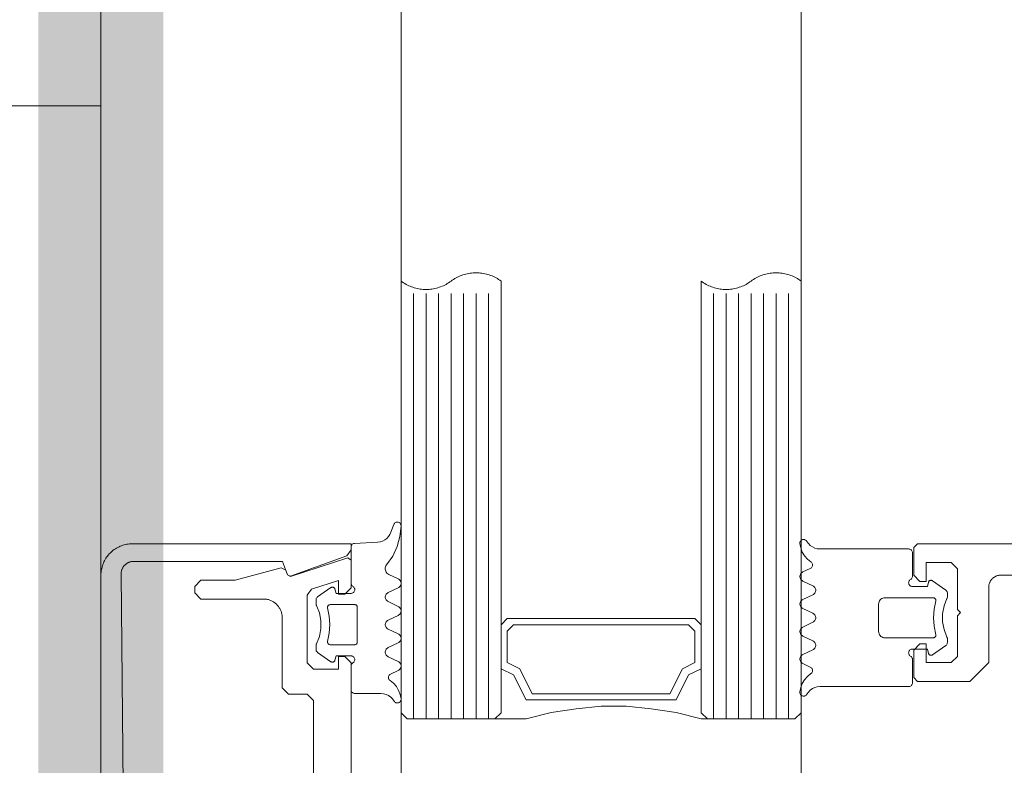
# Model space of a CAD drawing. Header units: millimetres. Extents: x 7483 to 13091, y 8111 to 13871.
# Tile 330 of 656: x 8714.64 to 8722.51, y 10303.15 to 10309.11. Entities that reach past the tile are written whole.
import ezdxf

# ---------------------------------------------------------------- set-up
doc = ezdxf.new("R2010")
doc.units = ezdxf.units.MM
doc.linetypes.add('DASHED2', pattern=[0.375, 0.25, -0.125])
doc.linetypes.add('DGN_STYLE_2', pattern=[30.2, 18.12, -12.08])
doc.layers.add('a___wymiary', color=7, linetype='Continuous', lineweight=5, true_color=0x000000)
doc.layers.add('wymiary', color=7, linetype='Continuous', lineweight=5, true_color=0xb2b2b2)
for name, color, linetype, lineweight in [('A_zaluzje', 7, 'Continuous', 15), ('CZ-SR', 106, 'Continuous', 13), ('drzwi', 30, 'Continuous', 20)]:
    doc.layers.add(name, color=color, linetype=linetype, lineweight=lineweight)
doc.layers.add('Powierzchnie', color=21, linetype='DGN_STYLE_2', lineweight=15, plot=False)
doc.styles.add('Arial', font='arial.ttf')
doc.dimstyles.new('wymiary agp1', dxfattribs={"dimtxt": 16, "dimasz": 5, "dimexe": 30, "dimexo": 60, "dimgap": 1.8, "dimtad": 1, "dimdec": 3, "dimrnd": 0.5, "dimdsep": 46, "dimtxsty": 'Arial', "dimblk": 'znacznik', "dimcen": 1.5, "dimse1": 1, "dimse2": 1, "dimclrd": 256, "dimazin": 0, "dimtfac": 1, "dimtdec": 3, "dimtmove": 1, "dimatfit": 3, "dimldrblk": 'znacznik', "dimfxl": 0, "dimlwd": -1, "dimarcsym": 0})

# ---------------------------------------------------------------- blocks, each defined once
blk = doc.blocks.new('zw$58')
for p, q in [((2.461288, 6.650213), (2.536239, 6.757207)), ((2.979159, 6.757207), (3.054061, 6.650213)), ((2.391415, 5.613097), (2.363192, 5.673681)), ((2.501424, 5.693505), (2.463924, 5.613097)), ((2.611434, 5.613097), (2.573934, 5.693505)), ((2.721444, 5.693505), (2.683944, 5.613097)), ((2.831454, 5.613097), (2.793954, 5.693505)), ((2.941415, 5.693505), (2.903915, 5.613097)), ((3.051424, 5.613097), (3.013924, 5.693505)), ((3.152206, 5.673681), (3.123934, 5.613097)), ((3.566666, 5.500001), (0.166666, 5.500001)), ((3.566666, 5.400001), (0.166666, 5.400001)), ((3.566666, 5.300001), (0.166666, 5.300001)), ((3.566666, 5.200001), (0.166666, 5.200001)), ((3.566666, 5.100001), (0.166666, 5.100001)), ((3.566666, 5.000001), (0.166666, 5.000001)), ((3.566666, 4.900001), (0.166666, 4.900001)), ((3.566666, 3.100001), (0.166666, 3.100001)), ((3.566666, 3.000001), (0.166666, 3.000001)), ((3.566666, 2.900001), (0.166666, 2.900001)), ((3.566666, 2.800001), (0.166666, 2.800001)), ((3.566666, 2.700001), (0.166666, 2.700001)), ((3.566666, 2.600001), (0.166666, 2.600001)), ((3.566666, 2.500001), (0.166666, 2.500001)), ((2.556301, 2.296495), (2.518801, 2.376909)), ((2.666311, 2.376909), (2.628811, 2.296495)), ((2.776321, 2.296495), (2.738821, 2.376909)), ((2.88633, 2.376909), (2.84883, 2.296495)), ((2.996291, 2.296495), (2.95884, 2.376909)), ((3.106301, 2.376909), (3.068801, 2.296495)), ((3.207082, 2.31632), (3.178811, 2.376909)), ((2.012307, 2.341814), (2.074172, 2.319304)), ((2.152932, 2.212816), (2.1626, 2.028435)), ((2.158694, 2.233617), (2.158694, 2.233617)), ((2.158694, 2.138372), (2.158694, 2.138372)), ((2.563479, 1.995494), (2.563479, 1.995494)), ((2.968264, 2.04312), (2.968264, 2.04312)), ((2.563479, 1.900243), (2.563479, 1.900243)), ((2.516164, 1.839788), (2.591115, 1.732793)), ((3.034035, 1.732793), (3.108938, 1.839788)), ((3.111184, 1.852617), (3.111184, 1.852617))]:
    blk.add_line(p, q)
for points in [[(2.166666, 14.7502), (2.166666, 6.5302), (2.196666, 6.5002), (2.416666, 6.5002), (2.466666, 6.5502), (2.466666, 6.6002), (2.316062, 6.6002), (2.316062, 6.8002), (2.366062, 6.8502), (2.691062, 6.8502), (2.716062, 6.8752), (2.741062, 6.8502), (3.066062, 6.8502), (3.116062, 6.8002), (3.116062, 6.6002), (2.966062, 6.6002), (2.966062, 6.5502), (3.016062, 6.5002), (3.236062, 6.5002), (3.266062, 6.5302), (3.266062, 6.9502), (3.116062, 7.1002), (2.516062, 7.1002), (2.5117, 7.100295), (2.507346, 7.100581), (2.503009, 7.101056), (2.498697, 7.101719), (2.494418, 7.10257), (2.49018, 7.103608), (2.485991, 7.104828), (2.48186, 7.106231), (2.477793, 7.107812), (2.4738, 7.109569), (2.469887, 7.111499), (2.466062, 7.113598), (2.462332, 7.115861), (2.458704, 7.118285), (2.455185, 7.120865), (2.451783, 7.123596), (2.448503, 7.126472), (2.445351, 7.129489), (2.442334, 7.132641), (2.439457, 7.135921), (2.436726, 7.139324), (2.434146, 7.142842), (2.431722, 7.14647), (2.429459, 7.1502), (2.427361, 7.154025), (2.425431, 7.157938), (2.423674, 7.161932), (2.422092, 7.165998), (2.42069, 7.17013), (2.419469, 7.174318), (2.418432, 7.178556), (2.417581, 7.182835), (2.416917, 7.187147), (2.416442, 7.191485), (2.416157, 7.195838), (2.416062, 7.2002), (2.416062, 8.0002)], [(2.536208, 6.757225), (2.539267, 6.760918), (2.542875, 6.764077), (2.54694, 6.766621), (2.551359, 6.768485), (2.556019, 6.769621), (2.560799, 6.77), (2.590341, 6.77), (2.593855, 6.769796), (2.597321, 6.769183), (2.600692, 6.768167), (2.60392, 6.766764)], [(2.911432, 6.766753), (2.852144, 6.743386), (2.789537, 6.731494), (2.725812, 6.731494), (2.663205, 6.743386), (2.603917, 6.766753)], [(2.911439, 6.766745), (2.914664, 6.768152), (2.918032, 6.769172), (2.921496, 6.769791), (2.925008, 6.77), (2.954598, 6.77), (2.96032, 6.769445), (2.96583, 6.767809), (2.970928, 6.765153), (2.975425, 6.761573), (2.979157, 6.757202)], [(2.451693, 6.474988), (2.454694, 6.470707), (2.458394, 6.467012), (2.462679, 6.464015), (2.467419, 6.461808), (2.47247, 6.460456), (2.477679, 6.460003), (2.482889, 6.46046), (2.487939, 6.461814), (2.492678, 6.464025), (2.496961, 6.467024), (2.500658, 6.470722), (2.503656, 6.475005), (2.505866, 6.479743), (2.507219, 6.484793), (2.507674, 6.490001), (2.507674, 6.610003), (2.472518, 6.619426)], [(2.472518, 6.619418), (2.469239, 6.620607), (2.466217, 6.622349), (2.463544, 6.624588), (2.4613, 6.627259), (2.459554, 6.630279), (2.458359, 6.633556), (2.457751, 6.636991), (2.45775, 6.640479), (2.458354, 6.643915), (2.459546, 6.647193), (2.46129, 6.650215)], [(2.892686, 6.676828), (2.89628, 6.677415), (2.899921, 6.67734), (2.903487, 6.676605), (2.906862, 6.675236), (2.909932, 6.673277), (2.912596, 6.670794), (2.914766, 6.667869), (2.916369, 6.664598), (2.917353, 6.661091), (2.917684, 6.657463), (2.917684, 6.27), (2.916925, 6.261318), (2.914669, 6.252899), (2.910986, 6.245), (2.905986, 6.237861), (2.899824, 6.231698), (2.892684, 6.226699), (2.884785, 6.223015), (2.876367, 6.22076), (2.867684, 6.22), (2.647665, 6.22), (2.638982, 6.22076), (2.630564, 6.223015), (2.622665, 6.226699), (2.615525, 6.231698), (2.609363, 6.237861), (2.604363, 6.245), (2.60068, 6.252899), (2.598424, 6.261318), (2.597665, 6.27), (2.597665, 6.657463), (2.597996, 6.661089), (2.59898, 6.664594), (2.600583, 6.667862), (2.602753, 6.670787), (2.605417, 6.67327), (2.608488, 6.675229), (2.611863, 6.6766), (2.615431, 6.677338), (2.619074, 6.677416), (2.62267, 6.676834)], [(2.892681, 6.676829), (2.82572, 6.663984), (2.757674, 6.659679), (2.689629, 6.663984), (2.622667, 6.676829)], [(3.063668, 6.475009), (3.060669, 6.470724), (3.056971, 6.467025), (3.052687, 6.464025), (3.047947, 6.461814), (3.042895, 6.460459), (3.037684, 6.460003), (3.032473, 6.460458), (3.027421, 6.46181), (3.02268, 6.46402), (3.018395, 6.467019), (3.014696, 6.470717), (3.011695, 6.475001), (3.009484, 6.47974), (3.00813, 6.484792), (3.007674, 6.490001), (3.007674, 6.610003), (3.04288, 6.619426)], [(3.054059, 6.650215), (3.055801, 6.647197), (3.056992, 6.643923), (3.057598, 6.640492), (3.057599, 6.637008), (3.056996, 6.633577), (3.055806, 6.630302), (3.054067, 6.627283), (3.05183, 6.624613), (3.049163, 6.622371), (3.046149, 6.620626), (3.042877, 6.61943)], [(2.146833, 5.646098), (2.164189, 5.65806), (2.179184, 5.672875), (2.191355, 5.690084), (2.200327, 5.709158), (2.205824, 5.729508), (2.207674, 5.750505), (2.207674, 6.460003), (2.208131, 6.465215), (2.209487, 6.470268), (2.211699, 6.475009), (2.214702, 6.479294), (2.218404, 6.482992), (2.222692, 6.48599), (2.227436, 6.488199), (2.232491, 6.489549), (2.237704, 6.490001), (2.425741, 6.490001), (2.430949, 6.489542), (2.435997, 6.488185), (2.440734, 6.485973), (2.445015, 6.482972), (2.44871, 6.479274), (2.451707, 6.474991)], [(3.368516, 5.646098), (3.35116, 5.65806), (3.336165, 5.672875), (3.323994, 5.690084), (3.315022, 5.709158), (3.309525, 5.729508), (3.307674, 5.750505), (3.307674, 6.460003), (3.307219, 6.465209), (3.305866, 6.470258), (3.303658, 6.474995), (3.300661, 6.479277), (3.296966, 6.482974), (3.292685, 6.485974), (3.287949, 6.488186), (3.282901, 6.489542), (3.277694, 6.490001), (3.089657, 6.490001), (3.084445, 6.489549), (3.07939, 6.488199), (3.074647, 6.485991), (3.070359, 6.482993), (3.066657, 6.479296), (3.063654, 6.475012)], [(2.31109, 5.677723), (2.288957, 5.650315), (2.262359, 5.627216), (2.232121, 5.609142), (2.19918, 5.596654), (2.164559, 5.590139)], [(2.311103, 5.677724), (2.314417, 5.681831), (2.3184, 5.685293), (2.322927, 5.688002), (2.327858, 5.689876), (2.333042, 5.690856), (2.338317, 5.690912), (2.34352, 5.690042), (2.34849, 5.688273), (2.353073, 5.685659), (2.357128, 5.682282), (2.360528, 5.678247), (2.363168, 5.673677)], [(2.501413, 5.693504), (2.5049, 5.699542), (2.509384, 5.704884), (2.514727, 5.709366), (2.520768, 5.712852), (2.527322, 5.715237), (2.534192, 5.716448), (2.541167, 5.716448), (2.548036, 5.715237), (2.554591, 5.712852), (2.560632, 5.709366), (2.565975, 5.704884), (2.570458, 5.699542), (2.573946, 5.693504)], [(2.721435, 5.693513), (2.724921, 5.699551), (2.729403, 5.704891), (2.734745, 5.709372), (2.740783, 5.712857), (2.747334, 5.71524), (2.754199, 5.716449), (2.76117, 5.716447), (2.768035, 5.715235), (2.774585, 5.712848), (2.780621, 5.70936), (2.78596, 5.704877), (2.790439, 5.699534), (2.793923, 5.693494)], [(2.941445, 5.693494), (2.944929, 5.699534), (2.949408, 5.704877), (2.954747, 5.70936), (2.960783, 5.712848), (2.967333, 5.715235), (2.974198, 5.716447), (2.981169, 5.716449), (2.988035, 5.71524), (2.994586, 5.712857), (3.000624, 5.709372), (3.005965, 5.704891), (3.010447, 5.699551), (3.013934, 5.693513)], [(3.152187, 5.673687), (3.154832, 5.678255), (3.158236, 5.68229), (3.162296, 5.685666), (3.166884, 5.688278), (3.171859, 5.690045), (3.177067, 5.690913), (3.182346, 5.690855), (3.187534, 5.689873), (3.192469, 5.687997), (3.196999, 5.685285), (3.200983, 5.681821), (3.204298, 5.677713)], [(3.35079, 5.590144), (3.31618, 5.596665), (3.283251, 5.609155), (3.253023, 5.627228), (3.226434, 5.650322), (3.204308, 5.677723)], [(2.16456, 5.590142), (2.159461, 5.590082), (2.154426, 5.590885), (2.1496, 5.592529), (2.145122, 5.594966), (2.141121, 5.598126), (2.137713, 5.601917), (2.134996, 5.606231), (2.133049, 5.610943), (2.131928, 5.615916), (2.131666, 5.621007), (2.132269, 5.626069), (2.133721, 5.630955), (2.13598, 5.635526), (2.13898, 5.639648), (2.142635, 5.643202), (2.146838, 5.646087)], [(2.463934, 5.613089), (2.460447, 5.607051), (2.455965, 5.601711), (2.450624, 5.59723), (2.444586, 5.593745), (2.438035, 5.591362), (2.431169, 5.590153), (2.424198, 5.590154), (2.417333, 5.591367), (2.410783, 5.593754), (2.404747, 5.597242), (2.399408, 5.601725), (2.394929, 5.607068), (2.391445, 5.613107)], [(2.683956, 5.613098), (2.680468, 5.607059), (2.675985, 5.601718), (2.670641, 5.597236), (2.664601, 5.593749), (2.658046, 5.591364), (2.651177, 5.590154), (2.644201, 5.590154), (2.637332, 5.591364), (2.630778, 5.593749), (2.624737, 5.597236), (2.619394, 5.601718), (2.61491, 5.607059), (2.611423, 5.613098)], [(2.903924, 5.613089), (2.900438, 5.607052), (2.895958, 5.601713), (2.890618, 5.597233), (2.884582, 5.593748), (2.878033, 5.591364), (2.871169, 5.590153), (2.8642, 5.590153), (2.857336, 5.591364), (2.850787, 5.593748), (2.84475, 5.597233), (2.839411, 5.601713), (2.83493, 5.607052), (2.831444, 5.613089)], [(3.123946, 5.613098), (3.120458, 5.607059), (3.115975, 5.601718), (3.110632, 5.597236), (3.104591, 5.593749), (3.098036, 5.591364), (3.091167, 5.590154), (3.084192, 5.590154), (3.077322, 5.591364), (3.070768, 5.593749), (3.064727, 5.597236), (3.059384, 5.601718), (3.0549, 5.607059), (3.051413, 5.613098)], [(3.368522, 5.646108), (3.372735, 5.643225), (3.376398, 5.639671), (3.379405, 5.635547), (3.381669, 5.630974), (3.383126, 5.626082), (3.383732, 5.621015), (3.38347, 5.615918), (3.382348, 5.61094), (3.380398, 5.606224), (3.377676, 5.601906), (3.374262, 5.598112), (3.370255, 5.594951), (3.365769, 5.592516), (3.360935, 5.590876), (3.355894, 5.590078), (3.35079, 5.590147)], [(3.564666, 3.152001), (3.564666, 3.400001), (3.514666, 3.600001), (3.484666, 3.800001), (3.464666, 4.000001), (3.464666, 4.200001), (3.484666, 4.400001), (3.514666, 4.600001), (3.564666, 4.800001), (3.564666, 4.848001)], [(3.514666, 4.800001), (3.164666, 4.800001), (3.214666, 4.700001), (3.414666, 4.600001), (3.414666, 3.400001), (3.214666, 3.300001), (3.164666, 3.200001), (3.514666, 3.200001)], [(2.012307, 2.341817), (2.007544, 2.344043), (2.003242, 2.347067), (1.999535, 2.350796), (1.996536, 2.355114), (1.994337, 2.359889), (1.993005, 2.364975), (1.992581, 2.370216), (1.993079, 2.37545), (1.994483, 2.380516), (1.99675, 2.38526), (1.99981, 2.389535), (2.00357, 2.393211), (2.007913, 2.396173), (2.012707, 2.398333), (2.017805, 2.399622), (2.023049, 2.400001)], [(2.023049, 2.399997), (2.107082, 2.391525), (2.18849, 2.36903), (2.26495, 2.333153), (2.334281, 2.284919)], [(2.446291, 2.376909), (2.411526, 2.302269), (2.406932, 2.294389), (2.400982, 2.287474), (2.393876, 2.281755), (2.385848, 2.277423), (2.377167, 2.274621), (2.368122, 2.273442), (2.359013, 2.273927), (2.350144, 2.276059), (2.341809, 2.279766), (2.334287, 2.284926)], [(2.446323, 2.3769), (2.449807, 2.382939), (2.454286, 2.388282), (2.459625, 2.392765), (2.465661, 2.396253), (2.47221, 2.398639), (2.479075, 2.399852), (2.486046, 2.399854), (2.492911, 2.398645), (2.499462, 2.396262), (2.505499, 2.392777), (2.51084, 2.388296), (2.515322, 2.382956), (2.518809, 2.376918)], [(2.6663, 2.376909), (2.669788, 2.382948), (2.674271, 2.388289), (2.679614, 2.392771), (2.685655, 2.396257), (2.692209, 2.398642), (2.699078, 2.399853), (2.706053, 2.399853), (2.712922, 2.398642), (2.719476, 2.396257), (2.725517, 2.392771), (2.73086, 2.388289), (2.735343, 2.382948), (2.738831, 2.376909)], [(2.886322, 2.376918), (2.889809, 2.382956), (2.894291, 2.388296), (2.899632, 2.392777), (2.90567, 2.396262), (2.912221, 2.398645), (2.919086, 2.399854), (2.926056, 2.399852), (2.932921, 2.398639), (2.93947, 2.396253), (2.945506, 2.392765), (2.950845, 2.388282), (2.955324, 2.382939), (2.958808, 2.3769)], [(3.106333, 2.3769), (3.109817, 2.382939), (3.114296, 2.388282), (3.119635, 2.392765), (3.125671, 2.396253), (3.13222, 2.398639), (3.139085, 2.399852), (3.146055, 2.399854), (3.15292, 2.398645), (3.159471, 2.396262), (3.165509, 2.392777), (3.17085, 2.388296), (3.175332, 2.382956), (3.178819, 2.376918)], [(3.259184, 2.312277), (3.28131, 2.339678), (3.307899, 2.362773), (3.338127, 2.380845), (3.371057, 2.393336), (3.405666, 2.399856)], [(3.405666, 2.399859), (3.41077, 2.399928), (3.415812, 2.399131), (3.420645, 2.39749), (3.425131, 2.395054), (3.429139, 2.391893), (3.432553, 2.388099), (3.435274, 2.383781), (3.437224, 2.379064), (3.438346, 2.374085), (3.438608, 2.368987), (3.438002, 2.363919), (3.436545, 2.359028), (3.434281, 2.354453), (3.431273, 2.350329), (3.42761, 2.346775), (3.423398, 2.343892)], [(2.074175, 2.319293), (2.092353, 2.310898), (2.108882, 2.299597), (2.123302, 2.285706), (2.135211, 2.269612), (2.144278, 2.251761), (2.150251, 2.232653), (2.152963, 2.212817)], [(2.628818, 2.296488), (2.625331, 2.290452), (2.620849, 2.285112), (2.615508, 2.280633), (2.60947, 2.277149), (2.60292, 2.274766), (2.596055, 2.273557), (2.589085, 2.273559), (2.582221, 2.274771), (2.575672, 2.277157), (2.569636, 2.280645), (2.564297, 2.285127), (2.559818, 2.290469), (2.556334, 2.296507)], [(2.84884, 2.296498), (2.845352, 2.29046), (2.840868, 2.28512), (2.835525, 2.280639), (2.829485, 2.277153), (2.822931, 2.274769), (2.816063, 2.273558), (2.809088, 2.273558), (2.80222, 2.274769), (2.795666, 2.277153), (2.789625, 2.280639), (2.784282, 2.28512), (2.779799, 2.29046), (2.776311, 2.296498)], [(3.068808, 2.296488), (3.065321, 2.290452), (3.060839, 2.285112), (3.055498, 2.280633), (3.049461, 2.277149), (3.04291, 2.274766), (3.036045, 2.273557), (3.029075, 2.273559), (3.022211, 2.274771), (3.015662, 2.277157), (3.009626, 2.280645), (3.004288, 2.285127), (2.999808, 2.290469), (2.996324, 2.296507)], [(3.118532, 2.01499), (3.121535, 2.010707), (3.125237, 2.007011), (3.129524, 2.004014), (3.134267, 2.001807), (3.139321, 2.000457), (3.144533, 2.000005), (3.332571, 2.000005), (3.337777, 2.000461), (3.342824, 2.001814), (3.347561, 2.004024), (3.351842, 2.007023), (3.355537, 2.010721), (3.358534, 2.015004), (3.360743, 2.019744), (3.362096, 2.024795), (3.362551, 2.030004), (3.362551, 2.239501), (3.364402, 2.260494), (3.369899, 2.280839), (3.37887, 2.299909), (3.39104, 2.317116), (3.406032, 2.331929), (3.423386, 2.343891)], [(3.259173, 2.312287), (3.255858, 2.308178), (3.251874, 2.304715), (3.247344, 2.302003), (3.24241, 2.300127), (3.237222, 2.299145), (3.231943, 2.299087), (3.226736, 2.299955), (3.221761, 2.301723), (3.217173, 2.304334), (3.213114, 2.30771), (3.20971, 2.311744), (3.207065, 2.316313)], [(2.677589, 1.813178), (2.673995, 1.812591), (2.670355, 1.812666), (2.666788, 1.8134), (2.663414, 1.814769), (2.660344, 1.816727), (2.65768, 1.81921), (2.65551, 1.822134), (2.653906, 1.825404), (2.652922, 1.82891), (2.65259, 1.832537), (2.65259, 2.030004), (2.652893, 2.033474), (2.653794, 2.036839), (2.655265, 2.039997), (2.657261, 2.042852), (2.659722, 2.045317), (2.662574, 2.047317), (2.665729, 2.048792), (2.669092, 2.049697), (2.672561, 2.050005), (2.95259, 2.050005), (2.956059, 2.049697), (2.959422, 2.048792), (2.962577, 2.047317), (2.965429, 2.045317), (2.96789, 2.042852), (2.969886, 2.039997), (2.971357, 2.036839), (2.972257, 2.033474), (2.972561, 2.030004), (2.972561, 1.832537), (2.972229, 1.82891), (2.971244, 1.825404), (2.969641, 1.822134), (2.967471, 1.81921), (2.964807, 1.816727), (2.961737, 1.814769), (2.958363, 1.8134), (2.954796, 1.812666), (2.951156, 1.812591), (2.947562, 1.813178)], [(2.506582, 2.015011), (2.503585, 2.010729), (2.49989, 2.007032), (2.495609, 2.004032), (2.490873, 2.001821), (2.485825, 2.000465), (2.480617, 2.000005), (2.19258, 2.000005), (2.187539, 2.000427), (2.18264, 2.00169), (2.178023, 2.003759), (2.173819, 2.006573), (2.170148, 2.010053), (2.167114, 2.014101), (2.164803, 2.0186), (2.163282, 2.023424), (2.162592, 2.028435)], [(6.916666, 0), (2.416666, 0), (2.405761, 0.000238), (2.394877, 0.000951), (2.384034, 0.002139), (2.373254, 0.003798), (2.362556, 0.005926), (2.351961, 0.008519), (2.34149, 0.011571), (2.331161, 0.015077), (2.320995, 0.01903), (2.311011, 0.023423), (2.301229, 0.028247), (2.291666, 0.033494), (2.282341, 0.039152), (2.273272, 0.045212), (2.264476, 0.051662), (2.255969, 0.058489), (2.247768, 0.065681), (2.239889, 0.073223), (2.232347, 0.081103), (2.225155, 0.089303), (2.218328, 0.09781), (2.211878, 0.106606), (2.205818, 0.115675), (2.20016, 0.125), (2.194913, 0.134563), (2.190089, 0.144346), (2.185696, 0.154329), (2.181743, 0.164495), (2.178237, 0.174824), (2.175185, 0.185295), (2.172592, 0.19589), (2.170464, 0.206588), (2.168805, 0.217369), (2.167617, 0.228211), (2.166904, 0.239095), (2.166666, 0.25), (2.166666, 2), (2.214594, 2), (2.261578, 1.967101), (2.42546, 1.51684), (2.413506, 1.491206), (2.413506, 1.491206), (2.307055, 1.452461), (2.307055, 0.260951), (2.307151, 0.256563), (2.30744, 0.252183), (2.307921, 0.247821), (2.308592, 0.243483), (2.309454, 0.239179), (2.310503, 0.234917), (2.311739, 0.230705), (2.313158, 0.226552), (2.314758, 0.222464), (2.316536, 0.218451), (2.318488, 0.21452), (2.320611, 0.210678), (2.3229, 0.206933), (2.325352, 0.203292), (2.327961, 0.199763), (2.330722, 0.196351), (2.33363, 0.193063), (2.33668, 0.189907), (2.339866, 0.186887), (2.34318, 0.18401), (2.346618, 0.181281), (2.350173, 0.178705), (2.353837, 0.176289), (2.357603, 0.174035), (2.361465, 0.171948), (2.365414, 0.170034), (2.369444, 0.168294), (2.373547, 0.166733), (2.377713, 0.165353), (2.381937, 0.164158), (2.386208, 0.163149), (2.39052, 0.162328), (2.394864, 0.161697), (2.399231, 0.161258), (2.403614, 0.161011), (2.408003, 0.160956), (4.666666, 0.182364)], [(6.217637, 2), (3.117637, 2), (3.067637, 1.95), (3.067637, 1.900499), (3.167637, 1.900499), (3.167637, 1.7), (3.117637, 1.65), (2.577398, 1.65), (2.529826, 1.684611), (2.459988, 1.900499), (2.567637, 1.900499), (2.567637, 1.95), (2.517637, 2), (2.297637, 2), (2.278608, 1.973844), (2.426666, 1.516156), (2.414454, 1.491198), (2.377411, 1.477766), (2.358659, 1.441798), (2.358659, 1.441798), (2.457637, 1.072408), (2.457637, 0.8), (2.507637, 0.75), (2.557637, 0.75), (2.607637, 0.8), (2.607637, 1.3), (2.60778, 1.306543), (2.608208, 1.313073), (2.60892, 1.319579), (2.609916, 1.326047), (2.611192, 1.332466), (2.612748, 1.338823), (2.614579, 1.345106), (2.616683, 1.351303), (2.619055, 1.357403), (2.621691, 1.363393), (2.624585, 1.369262), (2.627733, 1.375), (2.631128, 1.380595), (2.634764, 1.386037), (2.638634, 1.391314), (2.64273, 1.396418), (2.647045, 1.401339), (2.651571, 1.406066), (2.656298, 1.410592), (2.661219, 1.414907), (2.666323, 1.419003), (2.6716, 1.422873), (2.677042, 1.426509), (2.682637, 1.429904), (2.688375, 1.433052), (2.694244, 1.435946), (2.700234, 1.438582), (2.706334, 1.440954), (2.712531, 1.443058), (2.718814, 1.444889), (2.725171, 1.446445), (2.73159, 1.447721), (2.738058, 1.448717), (2.744564, 1.449429), (2.751094, 1.449857), (2.757637, 1.45), (3.317637, 1.45), (3.367637, 1.5), (3.367637, 1.65), (3.417637, 1.7), (4.642637, 1.7)], [(2.506607, 2.015004), (2.509605, 2.019288), (2.5133, 2.022985), (2.517581, 2.025985), (2.522317, 2.028195), (2.527364, 2.029548), (2.53257, 2.030004), (2.537776, 2.029548), (2.542824, 2.028195), (2.54756, 2.025985), (2.55184, 2.022986), (2.555536, 2.019288), (2.558533, 2.015005), (2.560742, 2.010265), (2.562095, 2.005214), (2.562551, 2.000005), (2.562551, 1.880004), (2.527395, 1.87058)], [(3.097756, 1.87058), (3.062551, 1.880004), (3.062551, 2.000005), (3.063007, 2.005215), (3.064362, 2.010267), (3.066573, 2.015007), (3.069574, 2.019291), (3.073273, 2.022988), (3.077559, 2.025987), (3.0823, 2.028197), (3.087353, 2.029549), (3.092563, 2.030004), (3.097774, 2.029547), (3.102826, 2.028191), (3.107566, 2.02598), (3.11185, 2.022978), (3.115547, 2.019279), (3.118546, 2.014994)], [(2.516164, 1.8398), (2.514422, 1.842819), (2.51323, 1.846094), (2.512626, 1.849526), (2.512628, 1.853011), (2.513235, 1.856443), (2.514429, 1.859717), (2.516175, 1.862734), (2.518418, 1.865403), (2.521091, 1.867643), (2.524112, 1.869385), (2.52739, 1.870576)], [(2.677586, 1.813178), (2.744539, 1.826018), (2.812575, 1.830321), (2.880612, 1.826018), (2.947565, 1.813178)], [(3.097753, 1.87057), (3.101025, 1.869375), (3.10404, 1.86763), (3.106706, 1.865388), (3.108943, 1.862718), (3.110683, 1.859699), (3.111872, 1.856425), (3.112476, 1.852994), (3.112474, 1.84951), (3.111868, 1.846079), (3.110676, 1.842805), (3.108935, 1.839788)], [(2.658798, 1.723237), (2.655569, 1.721833), (2.652198, 1.720818), (2.648732, 1.720204), (2.645217, 1.72), (2.615676, 1.72), (2.609957, 1.720551), (2.604449, 1.722183), (2.599352, 1.724837), (2.594855, 1.728415), (2.591123, 1.732786)], [(2.658789, 1.723238), (2.718079, 1.746608), (2.780689, 1.758504), (2.844419, 1.758508), (2.90703, 1.74662), (2.966323, 1.723258)], [(3.034032, 1.732797), (3.0303, 1.728426), (3.025803, 1.724847), (3.020706, 1.722191), (3.015196, 1.720555), (3.009475, 1.72), (2.979885, 1.72), (2.976372, 1.720209), (2.972908, 1.720828), (2.96954, 1.721849), (2.966314, 1.723257)]]:
    blk.add_lwpolyline(points)
for points in [[(3.516666, 4.800001), (0.066666, 4.800001), (0.073644, 4.80966), (0.080273, 4.819563), (0.086543, 4.829696), (0.092447, 4.840046), (0.097977, 4.850601), (0.103127, 4.861347), (0.107889, 4.87227), (0.112258, 4.883356), (0.116227, 4.894592), (0.119793, 4.905962), (0.12295, 4.917452), (0.125694, 4.929048), (0.128022, 4.940734), (0.12993, 4.952497), (0.131418, 4.96432), (0.132481, 4.976188), (0.13312, 4.988087), (0.133333, 5.000001), (0.13312, 5.011915), (0.132481, 5.023814), (0.131418, 5.035683), (0.12993, 5.047506), (0.128022, 5.059268), (0.125694, 5.070954), (0.12295, 5.08255), (0.119793, 5.09404), (0.116227, 5.10541), (0.112258, 5.116646), (0.107889, 5.127732), (0.103127, 5.138655), (0.097977, 5.149401), (0.092447, 5.159956), (0.086543, 5.170307), (0.080273, 5.18044), (0.073644, 5.190342), (0.066666, 5.200001), (0.059688, 5.20966), (0.05306, 5.219563), (0.046789, 5.229696), (0.040885, 5.240046), (0.035355, 5.250601), (0.030206, 5.261347), (0.025443, 5.27227), (0.021075, 5.283356), (0.017105, 5.294592), (0.01354, 5.305962), (0.010383, 5.317452), (0.007639, 5.329048), (0.005311, 5.340734), (0.003402, 5.352497), (0.001915, 5.36432), (0.000851, 5.376188), (0.000213, 5.388087), (0, 5.400001), (0.000213, 5.411915), (0.000851, 5.423814), (0.001915, 5.435683), (0.003402, 5.447506), (0.005311, 5.459268), (0.007639, 5.470954), (0.010383, 5.48255), (0.01354, 5.49404), (0.017105, 5.50541), (0.021075, 5.516646), (0.025443, 5.527732), (0.030206, 5.538655), (0.035355, 5.549401), (0.040885, 5.559956), (0.046789, 5.570307), (0.05306, 5.58044), (0.059688, 5.590342), (0.066666, 5.600001), (3.516666, 5.600001), (3.566666, 5.550001), (3.566666, 4.850001), (3.516666, 4.800001)], [(2.814666, 3.200001), (2.764666, 3.250001), (2.764666, 4.750001), (2.814666, 4.800001), (3.164666, 4.800001), (3.214666, 4.700001), (3.414666, 4.600001), (3.414666, 3.400001), (3.214666, 3.300001), (3.164666, 3.200001), (2.814666, 3.200001)], [(2.864666, 3.250001), (2.814666, 3.300001), (2.814666, 4.700001), (2.864666, 4.750001), (3.114666, 4.750001), (3.164666, 4.650001), (3.364666, 4.550001), (3.364666, 3.450001), (3.164666, 3.350001), (3.114666, 3.250001), (2.864666, 3.250001)], [(3.516666, 2.400001), (0.066666, 2.400001), (0.073644, 2.40966), (0.080273, 2.419563), (0.086543, 2.429696), (0.092447, 2.440046), (0.097977, 2.450601), (0.103127, 2.461347), (0.107889, 2.47227), (0.112258, 2.483356), (0.116227, 2.494592), (0.119793, 2.505962), (0.12295, 2.517452), (0.125694, 2.529048), (0.128022, 2.540734), (0.12993, 2.552497), (0.131418, 2.56432), (0.132481, 2.576188), (0.13312, 2.588087), (0.133333, 2.600001), (0.13312, 2.611915), (0.132481, 2.623814), (0.131418, 2.635683), (0.12993, 2.647506), (0.128022, 2.659268), (0.125694, 2.670954), (0.12295, 2.68255), (0.119793, 2.69404), (0.116227, 2.70541), (0.112258, 2.716646), (0.107889, 2.727732), (0.103127, 2.738655), (0.097977, 2.749401), (0.092447, 2.759956), (0.086543, 2.770307), (0.080273, 2.78044), (0.073644, 2.790342), (0.066666, 2.800001), (0.059688, 2.80966), (0.05306, 2.819563), (0.046789, 2.829696), (0.040885, 2.840046), (0.035355, 2.850601), (0.030206, 2.861347), (0.025443, 2.87227), (0.021075, 2.883356), (0.017105, 2.894592), (0.01354, 2.905962), (0.010383, 2.917452), (0.007639, 2.929048), (0.005311, 2.940734), (0.003402, 2.952497), (0.001915, 2.96432), (0.000851, 2.976188), (0.000213, 2.988087), (0, 3.000001), (0.000213, 3.011915), (0.000851, 3.023814), (0.001915, 3.035683), (0.003402, 3.047506), (0.005311, 3.059268), (0.007639, 3.070954), (0.010383, 3.08255), (0.01354, 3.09404), (0.017105, 3.10541), (0.021075, 3.116646), (0.025443, 3.127732), (0.030206, 3.138655), (0.035355, 3.149401), (0.040885, 3.159956), (0.046789, 3.170307), (0.05306, 3.18044), (0.059688, 3.190342), (0.066666, 3.200001), (3.516666, 3.200001), (3.566666, 3.150001), (3.566666, 2.450001), (3.516666, 2.400001)]]:
    blk.add_lwpolyline(points, close=True)
blk = doc.blocks.new('gfhgfhhf')
at = {"layer": 'drzwi'}
for points in [[(8205.2533, 6599.0883), (8205.2533, 5995.4058)], [(8207.6533, 6597.2145), (8207.6533, 6000.1558)], [(8210.8533, 6596.7208), (8210.8533, 6000.1558)]]:
    blk.add_lwpolyline(points, dxfattribs=at)
at = {"layer": 'drzwi', "rotation": 270}
blk.add_blockref('zw$58', (8205.2533, 6243.3225), dxfattribs=at)
blk = doc.blocks.new('ghgfhgfhhaasdsd')
at = {"layer": 'A_zaluzje', "linetype": 'DASHED2', "ltscale": 100}
blk.add_lwpolyline([(-2228.3854, 14166.869), (-2229.1854, 14166.869), (-2229.1854, 14178.869), (-2228.3854, 14178.869), (-2228.3854, 14166.869)], dxfattribs=at)
blk = doc.blocks.new('znacznik')
at = {"layer": 'a___wymiary'}
for p, q in [((0, 1.3936), (0, -1.3936)), ((1.3936, 0), (-1.3936, 0))]:
    blk.add_line(p, q, dxfattribs=at)
at = {"layer": 'a___wymiary', "const_width": 0.2}
blk.add_lwpolyline([(0.8759, 0.8759), (-0.8759, -0.8759)], dxfattribs=at)
blk = doc.blocks.new('*D1300')
at = {"layer": 'Defpoints', "color": 0, "transparency": 16777216}
for p in [(8585.2864, 10666.857), (8719.6544, 10666.857), (8722.0284, 9219.5616)]:
    blk.add_point(p, dxfattribs=at)
at = {"layer": 'wymiary', "color": 253, "true_color": 0x999999, "transparency": 16777216}
blk.add_line((8585.2864, 9224.5616), (8585.2864, 10661.857), dxfattribs=at)
at = {"layer": 'wymiary', "color": 253, "true_color": 0x999999, "transparency": 16777216, "xscale": 5, "yscale": 5, "zscale": 5}
for p, rotation in [((8585.2864, 10666.857), 90), ((8585.2864, 9219.5616), 270)]:
    blk.add_blockref('znacznik', p, dxfattribs=dict(at, rotation=rotation))
at = {"layer": 'wymiary', "color": 18, "true_color": 0x000000, "transparency": 16777216, "insert": (8575.3172, 9943.2093), "char_height": 16, "attachment_point": 5, "rotation": 90, "style": 'Arial'}
blk.add_mtext('1447.5', dxfattribs=at)
blk = doc.blocks.new('*D1303')
at = {"layer": 'Defpoints', "color": 0, "transparency": 16777216}
for p in [(8555.2864, 11469.3622), (10277.0226, 11469.3622), (8692.0284, 9219.5616)]:
    blk.add_point(p, dxfattribs=at)
at = {"layer": 'wymiary', "color": 253, "true_color": 0x999999, "transparency": 16777216}
blk.add_line((8555.2864, 9224.5616), (8555.2864, 11464.3622), dxfattribs=at)
at = {"layer": 'wymiary', "color": 253, "true_color": 0x999999, "transparency": 16777216, "xscale": 5, "yscale": 5, "zscale": 5}
for p, rotation in [((8555.2864, 11469.3622), 90), ((8555.2864, 9219.5616), 270)]:
    blk.add_blockref('znacznik', p, dxfattribs=dict(at, rotation=rotation))
at = {"layer": 'wymiary', "color": 18, "true_color": 0x000000, "transparency": 16777216, "insert": (8545.3172, 10344.4619), "char_height": 16, "attachment_point": 5, "rotation": 90, "style": 'Arial'}
blk.add_mtext('2250', dxfattribs=at)

msp = doc.modelspace()

# ---------------------------------------------------------------- linework, layer by layer
at = {"layer": 'Powierzchnie', "const_width": 1}
msp.add_lwpolyline([(8715.2884, 11179.7122), (8715.2884, 9219.8948), (12184.8952, 9219.9116), (12184.8952, 11469.7122), (10277.0247, 11469.7122), (10277.0247, 11179.7122), (8715.2884, 11179.7122)], dxfattribs=at)
at = {"layer": 'wymiary'}
msp.add_lwpolyline([(8715.2884, 9219.9116), (8715.2884, 11179.7122), (10277.0247, 11179.7122), (10277.0247, 11469.7122), (12184.8952, 11469.7122), (12184.8952, 9219.9116)], close=True, dxfattribs=at)

# ---------------------------------------------------------------- block references
at = {"layer": 'CZ-SR'}
for name, p in [('ghgfhgfhhaasdsd', (10943.6738, -3870.4523)), ('gfhgfhhf', (510.0352, 4063.7609))]:
    msp.add_blockref(name, p, dxfattribs=at)

# ---------------------------------------------------------------- dimensions: what is measured, and where the dimension line sits
at = {"layer": 'wymiary'}
for base, p1, p2, picture, middle in [((8555.2864, 11469.3622), (8692.0284, 9219.5616), (10277.0226, 11469.3622), '*D1303', (8545.3172, 10344.4619)), ((8585.2864, 10666.857), (8722.0284, 9219.5616), (8719.6544, 10666.857), '*D1300', (8575.3172, 9943.2093))]:
    dim = msp.add_linear_dim(base=base, p1=p1, p2=p2, angle=90, dimstyle='wymiary agp1', override={"dimblk": 'znacznik'}, dxfattribs=at)
    dim.commit()
    dim.dimension.update_dxf_attribs({"geometry": picture, "text_midpoint": middle})

doc.saveas('drawing.dxf')
